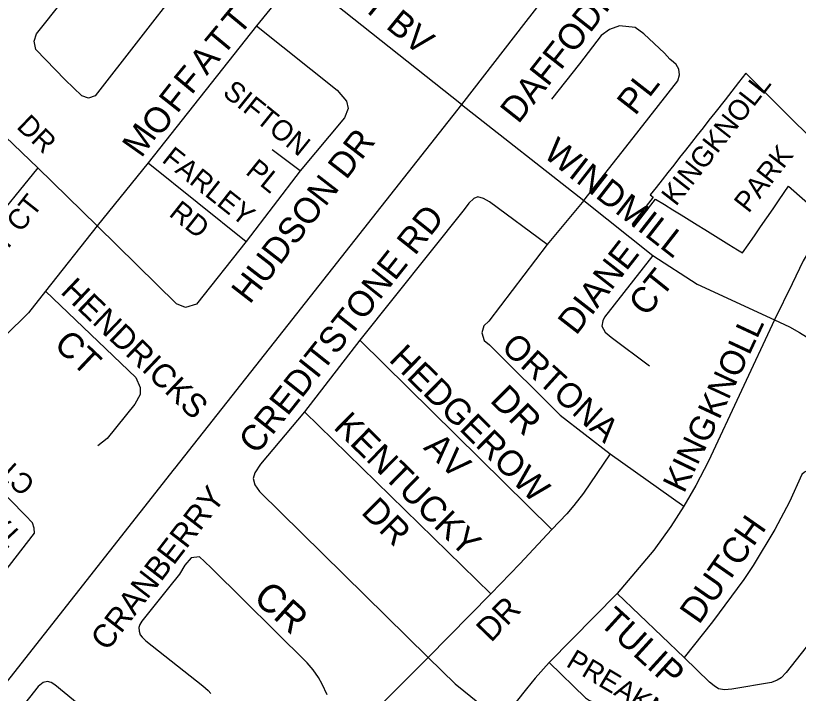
# Model space of a CAD drawing. Extents: x 586326 to 623965, y 4819854 to 4857850.
# Drawn here: x 600615 to 601381, y 4833586 to 4834249 of the extents above; entities that cross this region are included whole.
import ezdxf

# ---------------------------------------------------------------- set-up
doc = ezdxf.new("R2010")
doc.units = 0
for name, color, linetype in [('Major Rds and Hwys', 7, 'Continuous'), ('Minor Rd Lbls', 7, 'Continuous'), ('Minor Rds', 7, 'Continuous'), ('Park Lbls', 7, 'Continuous'), ('Park Outlines', 7, 'Continuous'), ('Proposed Secondary Rds', 7, 'Continuous'), ('Secondary Rds Lbls', 7, 'Continuous')]:
    doc.layers.add(name, color=color, linetype=linetype)

msp = doc.modelspace()

# ---------------------------------------------------------------- linework, layer by layer
at = {"layer": 'Major Rds and Hwys'}
for points in [[(601177.77, 4834324.73), (601114.69, 4834243.58), (601051.62, 4834162.43)], [(601051.62, 4834162.43), (600868.4, 4833929.76), (600770.96, 4833806.03), (600770.69, 4833805.69), (600448.72, 4833396.82)]]:
    msp.add_lwpolyline(points, dxfattribs=at)
at = {"layer": 'Minor Rds'}
for points in [[(600818.17, 4834331.68), (600693.19, 4834170.96), (600686.72, 4834168.7), (600680.17, 4834170.95), (600663.91, 4834186.61), (600635.33, 4834216.24), (600633.57, 4834224.29), (600635.84, 4834231.59), (600661.49, 4834263.78)], [(600890.13, 4834287.72), (600851.29, 4834239.55)], [(601051.62, 4834162.43), (600919.63, 4834267.55), (600890.13, 4834287.72)], [(600851.29, 4834239.55), (600745.01, 4834105.27)], [(600851.29, 4834239.55), (600930.17, 4834176.32), (600939.2, 4834165.79), (600940.71, 4834158.56), (600937.4, 4834149.53), (600893.74, 4834097.44)], [(601171.53, 4834068.36), (601216, 4834125.16), (601263.49, 4834185.57), (601265.2, 4834191.5), (601264.47, 4834197.07), (601261.65, 4834201.57), (601259.05, 4834203.93), (601255.67, 4834206.9), (601250.26, 4834212.61), (601230.13, 4834231.55), (601221.71, 4834237.86), (601206.39, 4834239.36), (601196.47, 4834235.75), (601188.35, 4834230.04), (601167.32, 4834202.4), (601139.97, 4834167.54)], [(600637.22, 4834100.45), (600581.38, 4834153.74), (600571.64, 4834161.31), (600558.19, 4834167.42), (600540, 4834172.1), (600527.15, 4834171.76), (600438.36, 4834158.26)], [(601051.62, 4834162.43), (601171.53, 4834068.36)], [(600893.74, 4834097.44), (600866.34, 4834117.91)], [(600745.01, 4834105.27), (600695.33, 4834043.55)], [(600745.01, 4834105.27), (600841.05, 4834028.49)], [(600637.22, 4834100.45), (600587.74, 4834039.88)], [(600695.33, 4834043.55), (600637.22, 4834100.45)], [(600893.74, 4834097.44), (600841.05, 4834028.49)], [(601135.46, 4834025.39), (601079.27, 4834067.16), (601073.26, 4834070.47), (601067.85, 4834071.97), (601063.94, 4834070.47), (601058.83, 4834065.96), (601054.32, 4834059.65), (600952.15, 4833931.85)], [(601171.53, 4834068.36), (601135.46, 4834025.39)], [(601171.53, 4834068.36), (601239.14, 4834014.57)], [(600695.33, 4834043.55), (600644.8, 4833979.63)], [(600841.05, 4834028.49), (600792.28, 4833967.07), (600781.74, 4833963.76), (600773.01, 4833967.37), (600695.33, 4834043.55)], [(601135.46, 4834025.39), (601078.57, 4833950.46), (601073.75, 4833945.8), (601071.67, 4833938.92), (601074.01, 4833931.5), (601079.1, 4833927.33), (601148.31, 4833858.36), (601197.15, 4833820.46)], [(601239.14, 4834014.57), (601191.81, 4833954.44), (601189.94, 4833950.7), (601189.14, 4833945.63), (601192.34, 4833939.76), (601198.22, 4833934.69), (601235.58, 4833906.67)], [(601239.14, 4834014.57), (601282.42, 4833986.62), (601358.15, 4833951.67)], [(600644.8, 4833979.63), (600628.04, 4833958.66), (600605.15, 4833936.02), (600600.28, 4833927.29)], [(600644.8, 4833979.63), (600732.97, 4833895.12), (600737.39, 4833885.45), (600737.18, 4833878.56), (600732.06, 4833869.22), (600704.96, 4833835.5), (600695.89, 4833828.19)], [(600952.15, 4833931.85), (600898.26, 4833861.7)], [(601140.03, 4833746.53), (600952.15, 4833931.85)], [(600898.26, 4833861.7), (600855.19, 4833810.46), (600849.48, 4833802.08), (600847.98, 4833796.36), (600849.48, 4833790.04), (600854, 4833783.72), (601019.29, 4833621.13)], [(601080.41, 4833683.46), (600898.26, 4833861.7)], [(600584.68, 4833679.57), (600633.95, 4833743), (600633.55, 4833747.75), (600632, 4833753.08), (600625.18, 4833760.23), (600579.41, 4833806.6), (600569.78, 4833821.05)], [(601197.15, 4833820.46), (601171.05, 4833781.88), (601161.63, 4833769.81), (601154.81, 4833761.9), (601140.03, 4833746.53)], [(601197.15, 4833820.46), (601269.21, 4833769.21)], [(601474.9, 4833740.08), (601403.07, 4833796.87), (601396.6, 4833802.26), (601393.24, 4833804.38), (601390.62, 4833804.25), (601387.28, 4833802.52), (601384.76, 4833800.15), (601372.58, 4833773.44), (601358.28, 4833746.38), (601337.27, 4833711.37), (601327.89, 4833697.53), (601297.37, 4833656.23), (601269.48, 4833621.09)], [(601140.03, 4833746.53), (601108.83, 4833712.79), (601080.41, 4833683.46)], [(601474.9, 4833740.08), (601369.3, 4833606.41), (601364.55, 4833601.4), (601360.49, 4833598.93), (601355.15, 4833596.8), (601316.18, 4833590.13), (601308.98, 4833589.59), (601303.37, 4833590.66), (601298.84, 4833593.33), (601294.3, 4833597.06), (601269.48, 4833621.09)], [(600920.24, 4833584.7), (600915.45, 4833595.07), (600911.78, 4833601.69), (600906.57, 4833609.21), (600900.76, 4833616.07), (600807.12, 4833708.54), (600800.41, 4833715.07), (600795.29, 4833719.59), (600787.16, 4833718.68), (600781.13, 4833711.58), (600775.74, 4833702.68), (600765.09, 4833689.33), (600738.77, 4833656.58), (600736.97, 4833653.47), (600735.95, 4833650.53), (600736.23, 4833646.83), (600737.4, 4833643.45), (600739.27, 4833640.97), (600742.78, 4833637.35), (600798.62, 4833593.49), (600803.91, 4833588.86), (600806.61, 4833586)], [(601080.41, 4833683.46), (601019.29, 4833621.13)], [(601269.48, 4833621.09), (601204.09, 4833683.81)], [(601019.29, 4833621.13), (600988.28, 4833590.3), (600968.41, 4833570.55), (600951.25, 4833555.8), (600928.97, 4833546.47)], [(601019.29, 4833621.13), (601045.48, 4833595.24), (601069.27, 4833576.27), (601094.24, 4833559.99)], [(601137.62, 4833616.32), (601173, 4833581.77), (601176.9, 4833579.02), (601185.84, 4833575.85), (601189.32, 4833575.43)], [(600690.21, 4833564.53), (600653.65, 4833594.4), (600650.13, 4833596.7), (600646.68, 4833597.72), (600642.3, 4833596.59), (600637.52, 4833592.83), (600594.92, 4833539.04), (600565.45, 4833501.91), (600559.67, 4833494.13), (600555.96, 4833486.86), (600553.79, 4833480.96), (600552.34, 4833474.05), (600552.24, 4833465.77), (600559.87, 4833404.86), (600561.44, 4833397.93), (600565.6, 4833389.44), (600571.22, 4833382.83), (600622.94, 4833334.54)]]:
    msp.add_lwpolyline(points, dxfattribs=at)
at = {"layer": 'Park Outlines'}
msp.add_lwpolyline([(601435.78, 4834087.86), (601330.01, 4834192.96), (601322.85, 4834183.85), (601309.7, 4834167.12), (601299.68, 4834154.37), (601293.93, 4834147.06), (601288.18, 4834139.75), (601282.44, 4834132.44), (601276.69, 4834125.13), (601270.95, 4834117.82), (601265.2, 4834110.51), (601259.46, 4834103.2), (601253.71, 4834095.89), (601247.97, 4834088.58), (601242.22, 4834081.27), (601236.48, 4834073.96), (601239.37, 4834071.69), (601218.67, 4834045.36), (601221.03, 4834043.5), (601241.73, 4834069.83), (601250.36, 4834064.48), (601258.57, 4834059.39), (601266.66, 4834054.37), (601274.45, 4834049.54), (601282.2, 4834044.73), (601289.94, 4834039.93), (601297.7, 4834035.12), (601305.49, 4834030.29), (601313.5, 4834025.33), (601321.71, 4834020.23), (601326.7, 4834017.14), (601332.2, 4834025.09), (601338.36, 4834034.01), (601344.47, 4834042.86), (601350.55, 4834051.66), (601356.61, 4834060.44), (601362.69, 4834069.23), (601371.85, 4834082.5), (601403.64, 4834054.5)], dxfattribs=at)
at = {"layer": 'Proposed Secondary Rds'}
for points in [[(601409.4, 4834043.83), (601403.65, 4834036.89), (601395.84, 4834025.85), (601386.2, 4834009.54), (601375.31, 4833986.95), (601358.15, 4833951.67)], [(601358.15, 4833951.67), (601293.61, 4833813.4), (601281.12, 4833789.51), (601269.21, 4833769.21)], [(601358.15, 4833951.67), (601372.84, 4833944.8), (601382.45, 4833939.31), (601396.04, 4833930.8), (601401.12, 4833927.23), (601409.64, 4833920.91), (601418.56, 4833912.95), (601439.16, 4833890.84), (601456.95, 4833870.06), (601462.73, 4833862.84), (601471.42, 4833854.47), (601528.9, 4833808.45)], [(601269.21, 4833769.21), (601256.67, 4833749.33), (601239.9, 4833726.1), (601204.09, 4833683.81)], [(601204.09, 4833683.81), (601137.62, 4833616.32)], [(601137.62, 4833616.32), (601123.92, 4833600.96), (601115.2, 4833590.66), (601105.17, 4833577.82), (601094.24, 4833559.99)]]:
    msp.add_lwpolyline(points, dxfattribs=at)

# ---------------------------------------------------------------- texts
at = {"layer": 'Minor Rd Lbls'}
for s, height, rotation, p in [('TAIT BV', 25.002, 320.89225, (600913.34, 4834289.39)), ('DAFFODILL', 25.002, 51.7456, (601107.37, 4834142.68)), ('T', 25, 50.33218, (600834.48, 4834229.1)), ('T', 25, 50.33218, (600818.48, 4834209.1)), ('A', 25, 50.33218, (600802.48, 4834190.1)), ('F', 25, 50.33218, (600787.48, 4834171.1)), ('PL', 25.002, 52.05233, (601221.7, 4834150.72)), ('F', 25, 51.83315, (600773.5, 4834152.8)), ('SIFTON', 19.998, 321.11552, (600816.95, 4834172.25)), ('O', 25, 51.72761, (600755.89, 4834129.49)), ('DR', 19.998, 316.27305, (600615.44, 4834139.87)), ('M', 25, 54.81128, (600738.46, 4834109.34)), ('HUDSON DR', 25.002, 52.2324, (600844.48, 4833966.1)), ('WINDMILL', 25.002, 322.0208, (601130.56, 4834112.05)), ('FARLEY', 19.998, 321.61348, (600757.57, 4834106.93)), ('PL', 19.998, 321.11552, (600839.48, 4834095.1)), ('WAY CT', 19.998, 51.69727, (600578.09, 4833982.62)), ('RD', 19.998, 321.61348, (600764.48, 4834054.1)), ('CREDITSTONE RD', 25.002, 51.54631, (600851.34, 4833818.85)), ('DIANE', 25.002, 52.09135, (601163.9, 4833935.67)), ('CT', 25.002, 51.21565, (601232.79, 4833953.77)), ('HENDRICKS', 23.061, 316.36395, (600658.44, 4833978.23)), ('CT', 25.002, 316.60602, (600651.77, 4833926.01)), ('ORTONA', 24.192, 317.75544, (601089.48, 4833923.1)), ('HEDGEROW', 25.002, 315.45838, (600979.71, 4833911.98)), ('DR', 26.04, 315.00002, (601078.48, 4833872.1)), ('KENTUCKY', 25.002, 315.53556, (600925.49, 4833845.87)), ('TAMWORTH', 19.998, 132.83947, (600622.88, 4833741.27)), ('AV', 25.002, 315.45838, (601013.55, 4833825.79)), ('CT', 19.998, 137.85656, (600635.84, 4833792.65)), ('CRANBERRY', 22.701, 52.37759, (600705.09, 4833626.51)), ('DR', 25.002, 315.00002, (600952.52, 4833762.55)), ('DUTCH', 25.002, 55.12454, (601284.16, 4833652.6)), ('CR', 27.453, 318.02681, (600846.64, 4833677.88)), ('DR', 22.998, 45.93011, (601080.57, 4833635.17)), ('TULIP', 25.002, 317.6838, (601185.48, 4833654.1)), ('PREAKNESS', 19.764, 329.0978, (601153.09, 4833613.08))]:
    msp.add_text(s, height=height, rotation=rotation, dxfattribs=at).set_placement(p)
at = {"layer": 'Park Lbls'}
for s, p in [('KINGKNOLL', (601261.55, 4834062.07)), ('PARK', (601332.59, 4834055.25))]:
    msp.add_text(s, height=19.992, rotation=52.00002, dxfattribs=at).set_placement(p)
at = {"layer": 'Secondary Rds Lbls'}
for s, rotation, p in [('KNOLL', 64.98236, (601303.87, 4833853.09)), ('KING', 64.3299, (601269.41, 4833781.07))]:
    msp.add_text(s, height=24.012, rotation=rotation, dxfattribs=at).set_placement(p)

doc.saveas('drawing.dxf')
